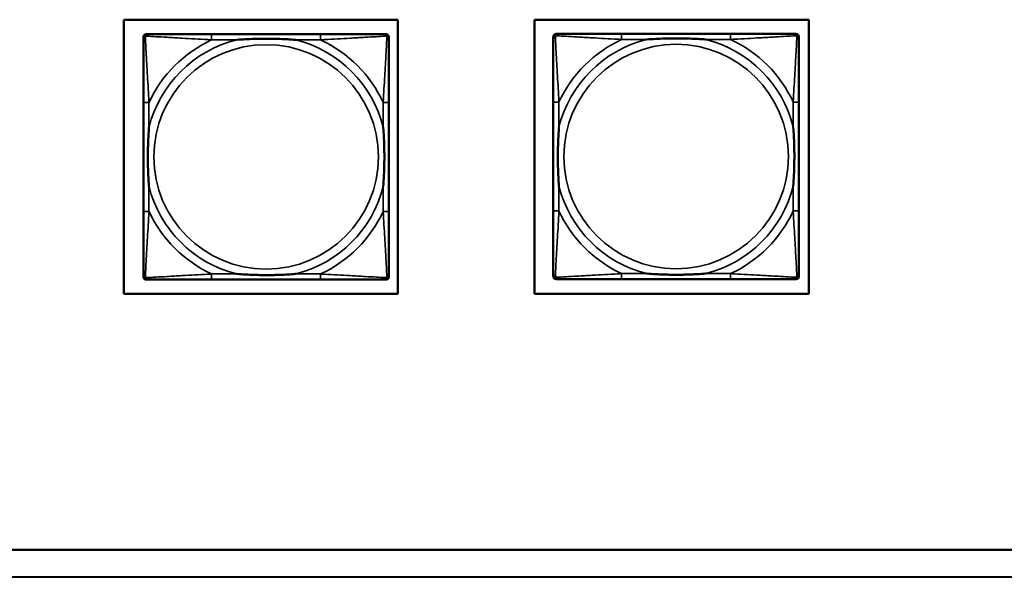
# Model space of a CAD drawing. Header units: inches. Extents: x 1.9 to 64.4, y 1.6 to 69.2.
# Tile 262 of 328: x 50.4 to 53.2, y 42.9 to 44.4. Entities that reach past the tile are written whole.
import ezdxf

# ---------------------------------------------------------------- set-up
doc = ezdxf.new("R2010")
doc.units = ezdxf.units.IN
doc.header["$MEASUREMENT"] = 0
doc.layers.add('Visible (ANSI)', color=7, linetype='Continuous', lineweight=50)
doc.layers.add('Visible Narrow (ANSI)', color=7, linetype='Continuous', lineweight=35)

msp = doc.modelspace()

# ---------------------------------------------------------------- linework, layer by layer
at = {"layer": 'Visible (ANSI)'}
for p, q in [((50.7129, 43.6814), (50.7129, 44.4465)), ((50.7129, 44.4465), (51.4779, 44.4465)), ((51.4779, 44.4465), (51.4779, 43.6814)), ((51.8589, 44.4465), (52.6239, 44.4465)), ((51.8589, 43.6814), (51.8589, 44.4465)), ((52.6239, 44.4465), (52.6239, 43.6814)), ((50.7674, 43.7288), (50.7674, 44.398)), ((50.7753, 44.4059), (50.7793, 44.4059)), ((51.2619, 44.4059), (50.958, 44.4059)), ((51.4407, 44.4059), (51.4446, 44.4059)), ((51.4525, 44.398), (51.4525, 44.3941)), ((51.9114, 43.7298), (51.9114, 44.399)), ((51.9193, 44.4069), (51.9233, 44.4069)), ((52.4059, 44.4069), (52.102, 44.4069)), ((52.5847, 44.4069), (52.5886, 44.4069)), ((52.5965, 44.399), (52.5965, 44.3951)), ((50.7674, 44.2154), (50.7674, 43.9114)), ((51.4525, 43.9114), (51.4525, 44.2154)), ((51.9114, 44.2164), (51.9114, 43.9124)), ((52.5965, 43.9124), (52.5965, 44.2164)), ((51.4446, 43.7209), (50.7753, 43.7209)), ((50.958, 43.7209), (51.2619, 43.7209)), ((51.4525, 43.7327), (51.4525, 43.7288)), ((52.5886, 43.7219), (51.9193, 43.7219)), ((52.102, 43.7219), (52.4059, 43.7219)), ((52.5965, 43.7337), (52.5965, 43.7298)), ((51.4779, 43.6814), (50.7129, 43.6814)), ((52.6239, 43.6814), (51.8589, 43.6814)), ((21.545, 42.9663), (53.3725, 42.9663)), ((41.9584, 42.8949), (54.0384, 42.8897))]:
    msp.add_line(p, q, dxfattribs=at)
for centre, radius, start, end in [((50.7753, 44.398), 0.00787, 90, 180), ((50.7793, 44.3941), 0.0118, 90, 180), ((51.4407, 44.3941), 0.0118, 0, 90), ((51.4446, 44.398), 0.00787, 0, 90), ((51.9193, 44.399), 0.00787, 90, 180), ((51.9233, 44.3951), 0.0118, 90, 180), ((52.5847, 44.3951), 0.0118, 0, 90), ((52.5886, 44.399), 0.00787, 0, 90), ((50.7793, 43.7327), 0.0118, 180, 270), ((50.7753, 43.7288), 0.00787, 180, 270), ((51.4407, 43.7327), 0.0118, 270, 360), ((51.4446, 43.7288), 0.00787, 270, 0), ((51.9233, 43.7337), 0.0118, 180, 270), ((51.9193, 43.7298), 0.00787, 180, 270), ((52.5847, 43.7337), 0.0118, 270, 360), ((52.5886, 43.7298), 0.00787, 270, 0)]:
    msp.add_arc(centre, radius, start, end, dxfattribs=at)
for points, knots in [([(50.958, 44.4059), (50.9544, 44.4059), (50.9508, 44.4059), (50.9472, 44.4059), (50.914, 44.4059), (50.8803, 44.4059), (50.8495, 44.4059), (50.8225, 44.4059), (50.797, 44.4059), (50.7835, 44.4059), (50.7819, 44.4059), (50.7805, 44.4059), (50.7793, 44.4059)], [0, 0, 0, 0, 0.0272471, 0.0272471, 0.0272471, 0.2790553, 0.2790553, 0.2790553, 0.4988354, 0.4988354, 0.4988354, 0.5252205, 0.5252205, 0.5252205, 0.5252205]), ([(51.4407, 44.4059), (51.4258, 44.4059), (51.3842, 44.4059), (51.3435, 44.4059), (51.317, 44.4059), (51.2891, 44.4059), (51.2619, 44.4059)], [-0.5252205, -0.5252205, -0.5252205, -0.5252205, -0.20743, -0.20743, -0.20743, 0, 0, 0, 0]), ([(52.102, 44.4069), (52.0984, 44.4069), (52.0948, 44.4069), (52.0912, 44.4069), (52.058, 44.4069), (52.0243, 44.4069), (51.9935, 44.4069), (51.9665, 44.4069), (51.941, 44.4069), (51.9275, 44.4069), (51.9259, 44.4069), (51.9245, 44.4069), (51.9233, 44.4069)], [0, 0, 0, 0, 0.0272471, 0.0272471, 0.0272471, 0.2790553, 0.2790553, 0.2790553, 0.4988354, 0.4988354, 0.4988354, 0.5252205, 0.5252205, 0.5252205, 0.5252205]), ([(52.5847, 44.4069), (52.5698, 44.4069), (52.5282, 44.4069), (52.4875, 44.4069), (52.461, 44.4069), (52.4331, 44.4069), (52.4059, 44.4069)], [-0.5252205, -0.5252205, -0.5252205, -0.5252205, -0.20743, -0.20743, -0.20743, 0, 0, 0, 0]), ([(50.7674, 44.3941), (50.7674, 44.3792), (50.7674, 44.3376), (50.7674, 44.297), (50.7674, 44.2704), (50.7674, 44.2426), (50.7674, 44.2154)], [-0.5252205, -0.5252205, -0.5252205, -0.5252205, -0.20743, -0.20743, -0.20743, 0, 0, 0, 0]), ([(51.0272, 44.3902), (51.0276, 44.3902), (51.0281, 44.3902), (51.0446, 44.3915), (51.0606, 44.3923), (51.0836, 44.393), (51.0903, 44.3932), (51.0995, 44.3933), (51.1019, 44.3933), (51.106, 44.3933), (51.1076, 44.3933), (51.1108, 44.3933), (51.1123, 44.3933), (51.1159, 44.3933), (51.1179, 44.3933), (51.1241, 44.3933), (51.1282, 44.3932), (51.1379, 44.393), (51.1435, 44.3928), (51.1633, 44.3921), (51.1774, 44.3913), (51.1918, 44.3902), (51.1923, 44.3902), (51.1927, 44.3902)], [-0.416114, -0.416114, -0.416114, -0.416114, -0.4127691, -0.4127691, -0.2896446, -0.2896446, -0.2388934, -0.2388934, -0.2201881, -0.2201881, -0.2080204, -0.2080204, -0.196499, -0.196499, -0.1809939, -0.1809939, -0.149741, -0.149741, -0.1073162, -0.1073162, 0, 0, 0.0033356, 0.0033356, 0.0033356, 0.0033356]), ([(51.4525, 44.2154), (51.4525, 44.2189), (51.4525, 44.2225), (51.4525, 44.2261), (51.4525, 44.2593), (51.4525, 44.293), (51.4525, 44.3239), (51.4525, 44.3508), (51.4525, 44.3764), (51.4525, 44.3898), (51.4525, 44.3914), (51.4525, 44.3929), (51.4525, 44.3941)], [0, 0, 0, 0, 0.0272471, 0.0272471, 0.0272471, 0.2790553, 0.2790553, 0.2790553, 0.4988354, 0.4988354, 0.4988354, 0.5252205, 0.5252205, 0.5252205, 0.5252205]), ([(51.9114, 44.3951), (51.9114, 44.3802), (51.9114, 44.3386), (51.9114, 44.298), (51.9114, 44.2714), (51.9114, 44.2436), (51.9114, 44.2164)], [-0.5252205, -0.5252205, -0.5252205, -0.5252205, -0.20743, -0.20743, -0.20743, 0, 0, 0, 0]), ([(52.1712, 44.3912), (52.1716, 44.3912), (52.1721, 44.3912), (52.1886, 44.3925), (52.2046, 44.3933), (52.2276, 44.394), (52.2343, 44.3942), (52.2435, 44.3943), (52.2459, 44.3943), (52.25, 44.3943), (52.2516, 44.3943), (52.2548, 44.3943), (52.2563, 44.3943), (52.2599, 44.3943), (52.2619, 44.3943), (52.2681, 44.3943), (52.2722, 44.3942), (52.2819, 44.394), (52.2875, 44.3938), (52.3073, 44.3931), (52.3214, 44.3923), (52.3358, 44.3912), (52.3363, 44.3912), (52.3367, 44.3912)], [-0.416114, -0.416114, -0.416114, -0.416114, -0.4127691, -0.4127691, -0.2896446, -0.2896446, -0.2388934, -0.2388934, -0.2201881, -0.2201881, -0.2080204, -0.2080204, -0.196499, -0.196499, -0.1809939, -0.1809939, -0.149741, -0.149741, -0.1073162, -0.1073162, 0, 0, 0.0033356, 0.0033356, 0.0033356, 0.0033356]), ([(52.5965, 44.2164), (52.5965, 44.2199), (52.5965, 44.2235), (52.5965, 44.2271), (52.5965, 44.2603), (52.5965, 44.294), (52.5965, 44.3249), (52.5965, 44.3518), (52.5965, 44.3774), (52.5965, 44.3908), (52.5965, 44.3924), (52.5965, 44.3939), (52.5965, 44.3951)], [0, 0, 0, 0, 0.0272471, 0.0272471, 0.0272471, 0.2790553, 0.2790553, 0.2790553, 0.4988354, 0.4988354, 0.4988354, 0.5252205, 0.5252205, 0.5252205, 0.5252205]), ([(50.7832, 43.9807), (50.7832, 43.9811), (50.7831, 43.9815), (50.7819, 43.998), (50.781, 44.0141), (50.7803, 44.037), (50.7802, 44.0437), (50.7801, 44.0529), (50.78, 44.0554), (50.78, 44.0595), (50.78, 44.0611), (50.78, 44.0642), (50.78, 44.0657), (50.78, 44.0693), (50.78, 44.0714), (50.7801, 44.0775), (50.7802, 44.0817), (50.7804, 44.0914), (50.7805, 44.097), (50.7812, 44.1168), (50.782, 44.1308), (50.7831, 44.1453), (50.7832, 44.1457), (50.7832, 44.1462)], [-0.416114, -0.416114, -0.416114, -0.416114, -0.4127691, -0.4127691, -0.2896446, -0.2896446, -0.2388934, -0.2388934, -0.2201881, -0.2201881, -0.2080204, -0.2080204, -0.196499, -0.196499, -0.1809939, -0.1809939, -0.149741, -0.149741, -0.1073162, -0.1073162, 0, 0, 0.0033356, 0.0033356, 0.0033356, 0.0033356]), ([(51.4367, 44.1462), (51.4368, 44.1457), (51.4368, 44.1453), (51.438, 44.1288), (51.4389, 44.1127), (51.4396, 44.0898), (51.4397, 44.0831), (51.4399, 44.0739), (51.4399, 44.0714), (51.4399, 44.0673), (51.4399, 44.0657), (51.4399, 44.0626), (51.4399, 44.0611), (51.4399, 44.0575), (51.4399, 44.0555), (51.4398, 44.0493), (51.4398, 44.0451), (51.4396, 44.0354), (51.4394, 44.0298), (51.4387, 44.0101), (51.4379, 43.996), (51.4368, 43.9815), (51.4368, 43.9811), (51.4367, 43.9807)], [-0.416114, -0.416114, -0.416114, -0.416114, -0.4127691, -0.4127691, -0.2896446, -0.2896446, -0.2388934, -0.2388934, -0.2201881, -0.2201881, -0.2080204, -0.2080204, -0.196499, -0.196499, -0.1809939, -0.1809939, -0.149741, -0.149741, -0.1073162, -0.1073162, 0, 0, 0.0033356, 0.0033356, 0.0033356, 0.0033356]), ([(51.9272, 43.9817), (51.9272, 43.9821), (51.9271, 43.9825), (51.9259, 43.999), (51.925, 44.0151), (51.9243, 44.038), (51.9242, 44.0447), (51.9241, 44.0539), (51.924, 44.0564), (51.924, 44.0605), (51.924, 44.0621), (51.924, 44.0652), (51.924, 44.0667), (51.924, 44.0703), (51.924, 44.0724), (51.9241, 44.0785), (51.9242, 44.0827), (51.9244, 44.0924), (51.9245, 44.098), (51.9252, 44.1178), (51.926, 44.1318), (51.9271, 44.1463), (51.9272, 44.1467), (51.9272, 44.1472)], [-0.416114, -0.416114, -0.416114, -0.416114, -0.4127691, -0.4127691, -0.2896446, -0.2896446, -0.2388934, -0.2388934, -0.2201881, -0.2201881, -0.2080204, -0.2080204, -0.196499, -0.196499, -0.1809939, -0.1809939, -0.149741, -0.149741, -0.1073162, -0.1073162, 0, 0, 0.0033356, 0.0033356, 0.0033356, 0.0033356]), ([(52.5807, 44.1472), (52.5808, 44.1467), (52.5808, 44.1463), (52.582, 44.1298), (52.5829, 44.1137), (52.5836, 44.0908), (52.5837, 44.0841), (52.5839, 44.0749), (52.5839, 44.0724), (52.5839, 44.0683), (52.5839, 44.0667), (52.5839, 44.0636), (52.5839, 44.0621), (52.5839, 44.0585), (52.5839, 44.0565), (52.5838, 44.0503), (52.5838, 44.0461), (52.5836, 44.0364), (52.5834, 44.0308), (52.5827, 44.0111), (52.5819, 43.997), (52.5808, 43.9825), (52.5808, 43.9821), (52.5807, 43.9817)], [-0.416114, -0.416114, -0.416114, -0.416114, -0.4127691, -0.4127691, -0.2896446, -0.2896446, -0.2388934, -0.2388934, -0.2201881, -0.2201881, -0.2080204, -0.2080204, -0.196499, -0.196499, -0.1809939, -0.1809939, -0.149741, -0.149741, -0.1073162, -0.1073162, 0, 0, 0.0033356, 0.0033356, 0.0033356, 0.0033356]), ([(50.7674, 43.9114), (50.7674, 43.8842), (50.7674, 43.8564), (50.7674, 43.8298), (50.7674, 43.7892), (50.7674, 43.7476), (50.7674, 43.7327)], [3.9382945, 3.9382945, 3.9382945, 3.9382945, 4.1457245, 4.1457245, 4.1457245, 4.463515, 4.463515, 4.463515, 4.463515]), ([(51.4525, 43.7327), (51.4525, 43.7476), (51.4525, 43.7892), (51.4525, 43.8298), (51.4525, 43.8564), (51.4525, 43.8842), (51.4525, 43.9114)], [-0.5252205, -0.5252205, -0.5252205, -0.5252205, -0.20743, -0.20743, -0.20743, 0, 0, 0, 0]), ([(51.9114, 43.9124), (51.9114, 43.8852), (51.9114, 43.8574), (51.9114, 43.8308), (51.9114, 43.7902), (51.9114, 43.7486), (51.9114, 43.7337)], [3.9382945, 3.9382945, 3.9382945, 3.9382945, 4.1457245, 4.1457245, 4.1457245, 4.463515, 4.463515, 4.463515, 4.463515]), ([(52.5965, 43.7337), (52.5965, 43.7486), (52.5965, 43.7902), (52.5965, 43.8308), (52.5965, 43.8574), (52.5965, 43.8852), (52.5965, 43.9124)], [-0.5252205, -0.5252205, -0.5252205, -0.5252205, -0.20743, -0.20743, -0.20743, 0, 0, 0, 0]), ([(50.7793, 43.7209), (50.7941, 43.7209), (50.8357, 43.7209), (50.8764, 43.7209), (50.9029, 43.7209), (50.9308, 43.7209), (50.958, 43.7209)], [-0.5252205, -0.5252205, -0.5252205, -0.5252205, -0.20743, -0.20743, -0.20743, 0, 0, 0, 0]), ([(51.1927, 43.7366), (51.1923, 43.7366), (51.1918, 43.7366), (51.1774, 43.7355), (51.1633, 43.7347), (51.1435, 43.734), (51.1379, 43.7338), (51.1282, 43.7336), (51.1241, 43.7335), (51.1179, 43.7335), (51.1159, 43.7335), (51.1123, 43.7335), (51.1108, 43.7335), (51.1076, 43.7335), (51.106, 43.7335), (51.1019, 43.7335), (51.0995, 43.7335), (51.0903, 43.7336), (51.0836, 43.7338), (51.0606, 43.7345), (51.0446, 43.7353), (51.0281, 43.7366), (51.0276, 43.7366), (51.0272, 43.7366)], [-0.4149464, -0.4149464, -0.4149464, -0.4149464, -0.41162, -0.41162, -0.3046026, -0.3046026, -0.2622958, -0.2622958, -0.23113, -0.23113, -0.215668, -0.215668, -0.2041787, -0.2041787, -0.1920448, -0.1920448, -0.1733916, -0.1733916, -0.1227817, -0.1227817, 0, 0, 0.0033356, 0.0033356, 0.0033356, 0.0033356]), ([(51.2619, 43.7209), (51.2891, 43.7209), (51.317, 43.7209), (51.3435, 43.7209), (51.3842, 43.7209), (51.4258, 43.7209), (51.4407, 43.7209)], [3.9382945, 3.9382945, 3.9382945, 3.9382945, 4.1457245, 4.1457245, 4.1457245, 4.463515, 4.463515, 4.463515, 4.463515]), ([(51.9233, 43.7219), (51.9381, 43.7219), (51.9797, 43.7219), (52.0204, 43.7219), (52.0469, 43.7219), (52.0748, 43.7219), (52.102, 43.7219)], [-0.5252205, -0.5252205, -0.5252205, -0.5252205, -0.20743, -0.20743, -0.20743, 0, 0, 0, 0]), ([(52.3367, 43.7376), (52.3363, 43.7376), (52.3358, 43.7376), (52.3214, 43.7365), (52.3073, 43.7357), (52.2875, 43.735), (52.2819, 43.7348), (52.2722, 43.7346), (52.2681, 43.7345), (52.2619, 43.7345), (52.2599, 43.7345), (52.2563, 43.7345), (52.2548, 43.7345), (52.2516, 43.7345), (52.25, 43.7345), (52.2459, 43.7345), (52.2435, 43.7345), (52.2343, 43.7346), (52.2276, 43.7348), (52.2046, 43.7355), (52.1886, 43.7363), (52.1721, 43.7376), (52.1716, 43.7376), (52.1712, 43.7376)], [-0.4149464, -0.4149464, -0.4149464, -0.4149464, -0.41162, -0.41162, -0.3046026, -0.3046026, -0.2622958, -0.2622958, -0.23113, -0.23113, -0.215668, -0.215668, -0.2041787, -0.2041787, -0.1920448, -0.1920448, -0.1733916, -0.1733916, -0.1227817, -0.1227817, 0, 0, 0.0033356, 0.0033356, 0.0033356, 0.0033356]), ([(52.4059, 43.7219), (52.4331, 43.7219), (52.461, 43.7219), (52.4875, 43.7219), (52.5282, 43.7219), (52.5698, 43.7219), (52.5847, 43.7219)], [3.9382945, 3.9382945, 3.9382945, 3.9382945, 4.1457245, 4.1457245, 4.1457245, 4.463515, 4.463515, 4.463515, 4.463515])]:
    msp.add_open_spline(points, degree=3, knots=knots, dxfattribs=at)
at = {"layer": 'Visible Narrow (ANSI)'}
for p, q in [((50.958, 44.4059), (50.958, 44.3902)), ((51.2619, 44.4059), (51.2619, 44.3902)), ((52.102, 44.4069), (52.102, 44.3912)), ((52.4059, 44.4069), (52.4059, 44.3912)), ((50.958, 44.3902), (51.0272, 44.3902)), ((51.1927, 44.3902), (51.2619, 44.3902)), ((52.102, 44.3912), (52.1712, 44.3912)), ((52.3367, 44.3912), (52.4059, 44.3912)), ((50.7832, 44.2154), (50.7674, 44.2154)), ((50.7832, 44.1462), (50.7832, 44.2154)), ((51.4525, 44.2154), (51.4367, 44.2154)), ((51.4367, 44.2154), (51.4367, 44.1462)), ((51.9272, 44.2164), (51.9114, 44.2164)), ((51.9272, 44.1472), (51.9272, 44.2164)), ((52.5965, 44.2164), (52.5807, 44.2164)), ((52.5807, 44.2164), (52.5807, 44.1472)), ((50.7832, 43.9114), (50.7832, 43.9807)), ((51.4367, 43.9807), (51.4367, 43.9114)), ((51.9272, 43.9124), (51.9272, 43.9817)), ((52.5807, 43.9817), (52.5807, 43.9124)), ((50.7832, 43.9114), (50.7674, 43.9114)), ((51.4525, 43.9114), (51.4367, 43.9114)), ((51.9272, 43.9124), (51.9114, 43.9124)), ((52.5965, 43.9124), (52.5807, 43.9124)), ((50.958, 43.7366), (50.958, 43.7209)), ((51.0272, 43.7366), (50.958, 43.7366)), ((51.2619, 43.7366), (51.1927, 43.7366)), ((51.2619, 43.7366), (51.2619, 43.7209)), ((52.102, 43.7376), (52.102, 43.7219)), ((52.1712, 43.7376), (52.102, 43.7376)), ((52.4059, 43.7376), (52.3367, 43.7376)), ((52.4059, 43.7376), (52.4059, 43.7219))]:
    msp.add_line(p, q, dxfattribs=at)
for centre in [(51.11, 44.0634), (52.254, 44.0644)]:
    msp.add_circle(centre, 0.3133, dxfattribs=at)
for centre, radius, start, end in [((51.11, 44.0634), 0.3371, 104.2103, 165.7897), ((51.11, 44.0634), 0.3604, 114.9407, 155.0593), ((51.11, 44.0634), 0.3371, 14.2103, 75.7897), ((51.11, 44.0634), 0.3604, 24.9407, 65.0593), ((52.254, 44.0644), 0.3371, 104.2103, 165.7897), ((52.254, 44.0644), 0.3604, 114.9407, 155.0593), ((52.254, 44.0644), 0.3371, 14.2103, 75.7897), ((52.254, 44.0644), 0.3604, 24.9407, 65.0593), ((51.11, 44.0634), 0.3371, 194.2103, 255.7897), ((51.11, 44.0634), 0.3371, 284.2103, 345.7897), ((52.254, 44.0644), 0.3371, 194.2103, 255.7897), ((52.254, 44.0644), 0.3371, 284.2103, 345.7897), ((51.11, 44.0634), 0.3604, 204.9407, 245.0593), ((51.11, 44.0634), 0.3604, 294.9407, 335.0593), ((52.254, 44.0644), 0.3604, 204.9407, 245.0593), ((52.254, 44.0644), 0.3604, 294.9407, 335.0593)]:
    msp.add_arc(centre, radius, start, end, dxfattribs=at)
for points, knots in [([(50.7674, 44.3941), (50.7674, 44.3947), (50.7675, 44.3953), (50.7678, 44.3963), (50.7679, 44.3967), (50.7683, 44.3974), (50.7684, 44.3976), (50.7687, 44.398), (50.7688, 44.3981), (50.7691, 44.3985), (50.7693, 44.3988), (50.7701, 44.3994), (50.7706, 44.3997), (50.7716, 44.4002), (50.7721, 44.4005), (50.7727, 44.4006)], [-0.02627331, -0.02627331, -0.02627331, -0.02627331, -0.02158775, -0.02158775, -0.01736415, -0.01736415, -0.0147244, -0.0147244, -0.01307456, -0.01307456, -0.00977487, -0.00977487, -0.00449537, -0.00449537, 0.00012419, 0.00012419, 0.00012419, 0.00012419]), ([(50.7727, 44.4006), (50.7729, 44.4012), (50.7731, 44.4018), (50.7737, 44.4028), (50.774, 44.4033), (50.7746, 44.404), (50.7748, 44.4043), (50.7753, 44.4046), (50.7754, 44.4047), (50.7758, 44.405), (50.776, 44.4051), (50.7767, 44.4054), (50.7771, 44.4056), (50.7781, 44.4058), (50.7786, 44.4059), (50.7793, 44.4059)], [-0.00012419, -0.00012419, -0.00012419, -0.00012419, 0.00449537, 0.00449537, 0.00977487, 0.00977487, 0.01307456, 0.01307456, 0.0147244, 0.0147244, 0.01736415, 0.01736415, 0.02158775, 0.02158775, 0.02627331, 0.02627331, 0.02627331, 0.02627331]), ([(50.7832, 44.2154), (50.783, 44.2191), (50.7828, 44.2229), (50.7813, 44.2502), (50.7798, 44.2744), (50.7776, 44.3123), (50.7768, 44.3263), (50.7748, 44.3616), (50.7737, 44.3817), (50.7729, 44.3971), (50.7728, 44.3989), (50.7727, 44.4006)], [0, 0, 0, 0, 0.0278591, 0.0278591, 0.201273, 0.201273, 0.3066357, 0.3066357, 0.475216, 0.475216, 0.5007189, 0.5007189, 0.5007189, 0.5007189]), ([(50.7727, 44.4006), (50.7744, 44.4005), (50.7763, 44.4005), (50.7917, 44.3996), (50.8118, 44.3986), (50.847, 44.3966), (50.8611, 44.3957), (50.8989, 44.3935), (50.9231, 44.3921), (50.9505, 44.3906), (50.9542, 44.3904), (50.958, 44.3902)], [-0.5007189, -0.5007189, -0.5007189, -0.5007189, -0.475216, -0.475216, -0.3066357, -0.3066357, -0.201273, -0.201273, -0.0278591, -0.0278591, 0, 0, 0, 0]), ([(51.2619, 44.3902), (51.2657, 44.3904), (51.2694, 44.3906), (51.2968, 44.3921), (51.321, 44.3935), (51.3588, 44.3957), (51.3729, 44.3966), (51.4081, 44.3986), (51.4282, 44.3996), (51.4437, 44.4005), (51.4455, 44.4005), (51.4472, 44.4006)], [0, 0, 0, 0, 0.0278591, 0.0278591, 0.201273, 0.201273, 0.3066357, 0.3066357, 0.475216, 0.475216, 0.5007189, 0.5007189, 0.5007189, 0.5007189]), ([(51.4472, 44.4006), (51.4471, 44.3989), (51.447, 44.3971), (51.4462, 44.3817), (51.4451, 44.3616), (51.4431, 44.3263), (51.4423, 44.3123), (51.4401, 44.2744), (51.4387, 44.2502), (51.4371, 44.2229), (51.4369, 44.2191), (51.4367, 44.2154)], [-0.5007189, -0.5007189, -0.5007189, -0.5007189, -0.475216, -0.475216, -0.3066357, -0.3066357, -0.201273, -0.201273, -0.0278591, -0.0278591, 0, 0, 0, 0]), ([(51.4407, 44.4059), (51.4413, 44.4059), (51.4418, 44.4058), (51.4428, 44.4056), (51.4433, 44.4054), (51.4439, 44.4051), (51.4442, 44.405), (51.4445, 44.4047), (51.4447, 44.4046), (51.4451, 44.4043), (51.4453, 44.404), (51.4459, 44.4033), (51.4463, 44.4028), (51.4468, 44.4018), (51.447, 44.4012), (51.4472, 44.4006)], [-0.02627331, -0.02627331, -0.02627331, -0.02627331, -0.02158775, -0.02158775, -0.01736415, -0.01736415, -0.0147244, -0.0147244, -0.01307456, -0.01307456, -0.00977487, -0.00977487, -0.00449537, -0.00449537, 0.00012419, 0.00012419, 0.00012419, 0.00012419]), ([(51.4472, 44.4006), (51.4478, 44.4005), (51.4483, 44.4002), (51.4494, 44.3997), (51.4499, 44.3994), (51.4506, 44.3988), (51.4508, 44.3985), (51.4512, 44.3981), (51.4513, 44.398), (51.4515, 44.3976), (51.4517, 44.3974), (51.452, 44.3967), (51.4522, 44.3963), (51.4524, 44.3953), (51.4525, 44.3947), (51.4525, 44.3941)], [-0.00012419, -0.00012419, -0.00012419, -0.00012419, 0.00449537, 0.00449537, 0.00977487, 0.00977487, 0.01307456, 0.01307456, 0.0147244, 0.0147244, 0.01736415, 0.01736415, 0.02158775, 0.02158775, 0.02627331, 0.02627331, 0.02627331, 0.02627331]), ([(51.9114, 44.3951), (51.9114, 44.3957), (51.9115, 44.3963), (51.9118, 44.3973), (51.9119, 44.3977), (51.9123, 44.3984), (51.9124, 44.3986), (51.9127, 44.399), (51.9128, 44.3991), (51.9131, 44.3995), (51.9133, 44.3998), (51.9141, 44.4004), (51.9146, 44.4007), (51.9156, 44.4012), (51.9161, 44.4015), (51.9167, 44.4016)], [-0.02627331, -0.02627331, -0.02627331, -0.02627331, -0.02158775, -0.02158775, -0.01736415, -0.01736415, -0.0147244, -0.0147244, -0.01307456, -0.01307456, -0.00977487, -0.00977487, -0.00449537, -0.00449537, 0.00012419, 0.00012419, 0.00012419, 0.00012419]), ([(51.9167, 44.4016), (51.9169, 44.4022), (51.9171, 44.4028), (51.9177, 44.4038), (51.918, 44.4043), (51.9186, 44.405), (51.9188, 44.4053), (51.9193, 44.4056), (51.9194, 44.4057), (51.9198, 44.406), (51.92, 44.4061), (51.9207, 44.4064), (51.9211, 44.4066), (51.9221, 44.4068), (51.9226, 44.4069), (51.9233, 44.4069)], [-0.00012419, -0.00012419, -0.00012419, -0.00012419, 0.00449537, 0.00449537, 0.00977487, 0.00977487, 0.01307456, 0.01307456, 0.0147244, 0.0147244, 0.01736415, 0.01736415, 0.02158775, 0.02158775, 0.02627331, 0.02627331, 0.02627331, 0.02627331]), ([(51.9272, 44.2164), (51.927, 44.2201), (51.9268, 44.2239), (51.9253, 44.2512), (51.9238, 44.2754), (51.9216, 44.3133), (51.9208, 44.3273), (51.9188, 44.3626), (51.9177, 44.3827), (51.9169, 44.3981), (51.9168, 44.3999), (51.9167, 44.4016)], [0, 0, 0, 0, 0.0278591, 0.0278591, 0.201273, 0.201273, 0.3066357, 0.3066357, 0.475216, 0.475216, 0.5007189, 0.5007189, 0.5007189, 0.5007189]), ([(51.9167, 44.4016), (51.9184, 44.4015), (51.9203, 44.4015), (51.9357, 44.4006), (51.9558, 44.3996), (51.991, 44.3976), (52.0051, 44.3967), (52.0429, 44.3945), (52.0671, 44.3931), (52.0945, 44.3916), (52.0982, 44.3914), (52.102, 44.3912)], [-0.5007189, -0.5007189, -0.5007189, -0.5007189, -0.475216, -0.475216, -0.3066357, -0.3066357, -0.201273, -0.201273, -0.0278591, -0.0278591, 0, 0, 0, 0]), ([(52.4059, 44.3912), (52.4097, 44.3914), (52.4134, 44.3916), (52.4408, 44.3931), (52.465, 44.3945), (52.5028, 44.3967), (52.5169, 44.3976), (52.5521, 44.3996), (52.5722, 44.4006), (52.5877, 44.4015), (52.5895, 44.4015), (52.5912, 44.4016)], [0, 0, 0, 0, 0.0278591, 0.0278591, 0.201273, 0.201273, 0.3066357, 0.3066357, 0.475216, 0.475216, 0.5007189, 0.5007189, 0.5007189, 0.5007189]), ([(52.5912, 44.4016), (52.5911, 44.3999), (52.591, 44.3981), (52.5902, 44.3827), (52.5891, 44.3626), (52.5871, 44.3273), (52.5863, 44.3133), (52.5841, 44.2754), (52.5827, 44.2512), (52.5811, 44.2239), (52.5809, 44.2201), (52.5807, 44.2164)], [-0.5007189, -0.5007189, -0.5007189, -0.5007189, -0.475216, -0.475216, -0.3066357, -0.3066357, -0.201273, -0.201273, -0.0278591, -0.0278591, 0, 0, 0, 0]), ([(52.5847, 44.4069), (52.5853, 44.4069), (52.5858, 44.4068), (52.5868, 44.4066), (52.5873, 44.4064), (52.5879, 44.4061), (52.5882, 44.406), (52.5885, 44.4057), (52.5887, 44.4056), (52.5891, 44.4053), (52.5893, 44.405), (52.5899, 44.4043), (52.5903, 44.4038), (52.5908, 44.4028), (52.591, 44.4022), (52.5912, 44.4016)], [-0.02627331, -0.02627331, -0.02627331, -0.02627331, -0.02158775, -0.02158775, -0.01736415, -0.01736415, -0.0147244, -0.0147244, -0.01307456, -0.01307456, -0.00977487, -0.00977487, -0.00449537, -0.00449537, 0.00012419, 0.00012419, 0.00012419, 0.00012419]), ([(52.5912, 44.4016), (52.5918, 44.4015), (52.5923, 44.4012), (52.5934, 44.4007), (52.5939, 44.4004), (52.5946, 44.3998), (52.5948, 44.3995), (52.5952, 44.3991), (52.5953, 44.399), (52.5955, 44.3986), (52.5957, 44.3984), (52.596, 44.3977), (52.5962, 44.3973), (52.5964, 44.3963), (52.5965, 44.3957), (52.5965, 44.3951)], [-0.00012419, -0.00012419, -0.00012419, -0.00012419, 0.00449537, 0.00449537, 0.00977487, 0.00977487, 0.01307456, 0.01307456, 0.0147244, 0.0147244, 0.01736415, 0.01736415, 0.02158775, 0.02158775, 0.02627331, 0.02627331, 0.02627331, 0.02627331]), ([(50.7727, 43.7262), (50.7728, 43.7279), (50.7729, 43.7297), (50.7737, 43.7451), (50.7748, 43.7653), (50.7768, 43.8005), (50.7776, 43.8145), (50.7798, 43.8524), (50.7813, 43.8766), (50.7828, 43.9039), (50.783, 43.9077), (50.7832, 43.9114)], [-4.4390134, -4.4390134, -4.4390134, -4.4390134, -4.4135105, -4.4135105, -4.2449302, -4.2449302, -4.1395675, -4.1395675, -3.9661536, -3.9661536, -3.9382945, -3.9382945, -3.9382945, -3.9382945]), ([(51.4367, 43.9114), (51.4369, 43.9077), (51.4371, 43.9039), (51.4387, 43.8766), (51.4401, 43.8524), (51.4423, 43.8145), (51.4431, 43.8005), (51.4451, 43.7653), (51.4462, 43.7451), (51.447, 43.7297), (51.4471, 43.7279), (51.4472, 43.7262)], [0, 0, 0, 0, 0.0278591, 0.0278591, 0.201273, 0.201273, 0.3066357, 0.3066357, 0.475216, 0.475216, 0.5007189, 0.5007189, 0.5007189, 0.5007189]), ([(51.9167, 43.7272), (51.9168, 43.7289), (51.9169, 43.7307), (51.9177, 43.7461), (51.9188, 43.7663), (51.9208, 43.8015), (51.9216, 43.8155), (51.9238, 43.8534), (51.9253, 43.8776), (51.9268, 43.9049), (51.927, 43.9087), (51.9272, 43.9124)], [-4.4390134, -4.4390134, -4.4390134, -4.4390134, -4.4135105, -4.4135105, -4.2449302, -4.2449302, -4.1395675, -4.1395675, -3.9661536, -3.9661536, -3.9382945, -3.9382945, -3.9382945, -3.9382945]), ([(52.5807, 43.9124), (52.5809, 43.9087), (52.5811, 43.9049), (52.5827, 43.8776), (52.5841, 43.8534), (52.5863, 43.8155), (52.5871, 43.8015), (52.5891, 43.7663), (52.5902, 43.7461), (52.591, 43.7307), (52.5911, 43.7289), (52.5912, 43.7272)], [0, 0, 0, 0, 0.0278591, 0.0278591, 0.201273, 0.201273, 0.3066357, 0.3066357, 0.475216, 0.475216, 0.5007189, 0.5007189, 0.5007189, 0.5007189]), ([(50.7727, 43.7262), (50.7721, 43.7263), (50.7716, 43.7266), (50.7706, 43.7271), (50.7701, 43.7274), (50.7693, 43.728), (50.7691, 43.7283), (50.7688, 43.7287), (50.7687, 43.7288), (50.7684, 43.7292), (50.7683, 43.7295), (50.7679, 43.7301), (50.7678, 43.7305), (50.7675, 43.7315), (50.7674, 43.7321), (50.7674, 43.7327)], [-0.00012419, -0.00012419, -0.00012419, -0.00012419, 0.00449537, 0.00449537, 0.00977487, 0.00977487, 0.01307456, 0.01307456, 0.0147244, 0.0147244, 0.01736415, 0.01736415, 0.02158775, 0.02158775, 0.02627331, 0.02627331, 0.02627331, 0.02627331]), ([(50.958, 43.7366), (50.9542, 43.7364), (50.9505, 43.7362), (50.9231, 43.7347), (50.8989, 43.7333), (50.8611, 43.7311), (50.847, 43.7302), (50.8118, 43.7283), (50.7917, 43.7272), (50.7763, 43.7264), (50.7744, 43.7263), (50.7727, 43.7262)], [0, 0, 0, 0, 0.0278591, 0.0278591, 0.201273, 0.201273, 0.3066357, 0.3066357, 0.475216, 0.475216, 0.5007189, 0.5007189, 0.5007189, 0.5007189]), ([(50.7793, 43.7209), (50.7786, 43.7209), (50.7781, 43.721), (50.7771, 43.7212), (50.7767, 43.7214), (50.776, 43.7217), (50.7758, 43.7218), (50.7754, 43.7221), (50.7753, 43.7222), (50.7748, 43.7225), (50.7746, 43.7228), (50.774, 43.7235), (50.7737, 43.724), (50.7731, 43.725), (50.7729, 43.7256), (50.7727, 43.7262)], [-0.02627331, -0.02627331, -0.02627331, -0.02627331, -0.02158775, -0.02158775, -0.01736415, -0.01736415, -0.0147244, -0.0147244, -0.01307456, -0.01307456, -0.00977487, -0.00977487, -0.00449537, -0.00449537, 0.00012419, 0.00012419, 0.00012419, 0.00012419]), ([(51.4472, 43.7262), (51.4455, 43.7263), (51.4437, 43.7264), (51.4282, 43.7272), (51.4081, 43.7283), (51.3729, 43.7302), (51.3588, 43.7311), (51.321, 43.7333), (51.2968, 43.7347), (51.2694, 43.7362), (51.2657, 43.7364), (51.2619, 43.7366)], [-4.4390134, -4.4390134, -4.4390134, -4.4390134, -4.4135105, -4.4135105, -4.2449302, -4.2449302, -4.1395675, -4.1395675, -3.9661536, -3.9661536, -3.9382945, -3.9382945, -3.9382945, -3.9382945]), ([(51.4472, 43.7262), (51.447, 43.7256), (51.4468, 43.725), (51.4463, 43.724), (51.4459, 43.7235), (51.4453, 43.7228), (51.4451, 43.7225), (51.4447, 43.7222), (51.4445, 43.7221), (51.4442, 43.7218), (51.4439, 43.7217), (51.4433, 43.7214), (51.4428, 43.7212), (51.4418, 43.721), (51.4413, 43.7209), (51.4407, 43.7209)], [-0.00012419, -0.00012419, -0.00012419, -0.00012419, 0.00449537, 0.00449537, 0.00977487, 0.00977487, 0.01307456, 0.01307456, 0.0147244, 0.0147244, 0.01736415, 0.01736415, 0.02158775, 0.02158775, 0.02627331, 0.02627331, 0.02627331, 0.02627331]), ([(51.4525, 43.7327), (51.4525, 43.7321), (51.4524, 43.7315), (51.4522, 43.7305), (51.452, 43.7301), (51.4517, 43.7295), (51.4515, 43.7292), (51.4513, 43.7288), (51.4512, 43.7287), (51.4508, 43.7283), (51.4506, 43.728), (51.4499, 43.7274), (51.4494, 43.7271), (51.4483, 43.7266), (51.4478, 43.7263), (51.4472, 43.7262)], [-0.02627331, -0.02627331, -0.02627331, -0.02627331, -0.02158775, -0.02158775, -0.01736415, -0.01736415, -0.0147244, -0.0147244, -0.01307456, -0.01307456, -0.00977487, -0.00977487, -0.00449537, -0.00449537, 0.00012419, 0.00012419, 0.00012419, 0.00012419]), ([(51.9167, 43.7272), (51.9161, 43.7273), (51.9156, 43.7276), (51.9146, 43.7281), (51.9141, 43.7284), (51.9133, 43.729), (51.9131, 43.7293), (51.9128, 43.7297), (51.9127, 43.7298), (51.9124, 43.7302), (51.9123, 43.7305), (51.9119, 43.7311), (51.9118, 43.7315), (51.9115, 43.7325), (51.9114, 43.7331), (51.9114, 43.7337)], [-0.00012419, -0.00012419, -0.00012419, -0.00012419, 0.00449537, 0.00449537, 0.00977487, 0.00977487, 0.01307456, 0.01307456, 0.0147244, 0.0147244, 0.01736415, 0.01736415, 0.02158775, 0.02158775, 0.02627331, 0.02627331, 0.02627331, 0.02627331]), ([(52.102, 43.7376), (52.0982, 43.7374), (52.0945, 43.7372), (52.0671, 43.7357), (52.0429, 43.7343), (52.0051, 43.7321), (51.991, 43.7312), (51.9558, 43.7293), (51.9357, 43.7282), (51.9203, 43.7274), (51.9184, 43.7273), (51.9167, 43.7272)], [0, 0, 0, 0, 0.0278591, 0.0278591, 0.201273, 0.201273, 0.3066357, 0.3066357, 0.475216, 0.475216, 0.5007189, 0.5007189, 0.5007189, 0.5007189]), ([(51.9233, 43.7219), (51.9226, 43.7219), (51.9221, 43.722), (51.9211, 43.7222), (51.9207, 43.7224), (51.92, 43.7227), (51.9198, 43.7228), (51.9194, 43.7231), (51.9193, 43.7232), (51.9188, 43.7235), (51.9186, 43.7238), (51.918, 43.7245), (51.9177, 43.725), (51.9171, 43.726), (51.9169, 43.7266), (51.9167, 43.7272)], [-0.02627331, -0.02627331, -0.02627331, -0.02627331, -0.02158775, -0.02158775, -0.01736415, -0.01736415, -0.0147244, -0.0147244, -0.01307456, -0.01307456, -0.00977487, -0.00977487, -0.00449537, -0.00449537, 0.00012419, 0.00012419, 0.00012419, 0.00012419]), ([(52.5912, 43.7272), (52.5895, 43.7273), (52.5877, 43.7274), (52.5722, 43.7282), (52.5521, 43.7293), (52.5169, 43.7312), (52.5028, 43.7321), (52.465, 43.7343), (52.4408, 43.7357), (52.4134, 43.7372), (52.4097, 43.7374), (52.4059, 43.7376)], [-4.4390134, -4.4390134, -4.4390134, -4.4390134, -4.4135105, -4.4135105, -4.2449302, -4.2449302, -4.1395675, -4.1395675, -3.9661536, -3.9661536, -3.9382945, -3.9382945, -3.9382945, -3.9382945]), ([(52.5912, 43.7272), (52.591, 43.7266), (52.5908, 43.726), (52.5903, 43.725), (52.5899, 43.7245), (52.5893, 43.7238), (52.5891, 43.7235), (52.5887, 43.7232), (52.5885, 43.7231), (52.5882, 43.7228), (52.5879, 43.7227), (52.5873, 43.7224), (52.5868, 43.7222), (52.5858, 43.722), (52.5853, 43.7219), (52.5847, 43.7219)], [-0.00012419, -0.00012419, -0.00012419, -0.00012419, 0.00449537, 0.00449537, 0.00977487, 0.00977487, 0.01307456, 0.01307456, 0.0147244, 0.0147244, 0.01736415, 0.01736415, 0.02158775, 0.02158775, 0.02627331, 0.02627331, 0.02627331, 0.02627331]), ([(52.5965, 43.7337), (52.5965, 43.7331), (52.5964, 43.7325), (52.5962, 43.7315), (52.596, 43.7311), (52.5957, 43.7305), (52.5955, 43.7302), (52.5953, 43.7298), (52.5952, 43.7297), (52.5948, 43.7293), (52.5946, 43.729), (52.5939, 43.7284), (52.5934, 43.7281), (52.5923, 43.7276), (52.5918, 43.7273), (52.5912, 43.7272)], [-0.02627331, -0.02627331, -0.02627331, -0.02627331, -0.02158775, -0.02158775, -0.01736415, -0.01736415, -0.0147244, -0.0147244, -0.01307456, -0.01307456, -0.00977487, -0.00977487, -0.00449537, -0.00449537, 0.00012419, 0.00012419, 0.00012419, 0.00012419])]:
    msp.add_open_spline(points, degree=3, knots=knots, dxfattribs=at)

doc.saveas('drawing.dxf')
